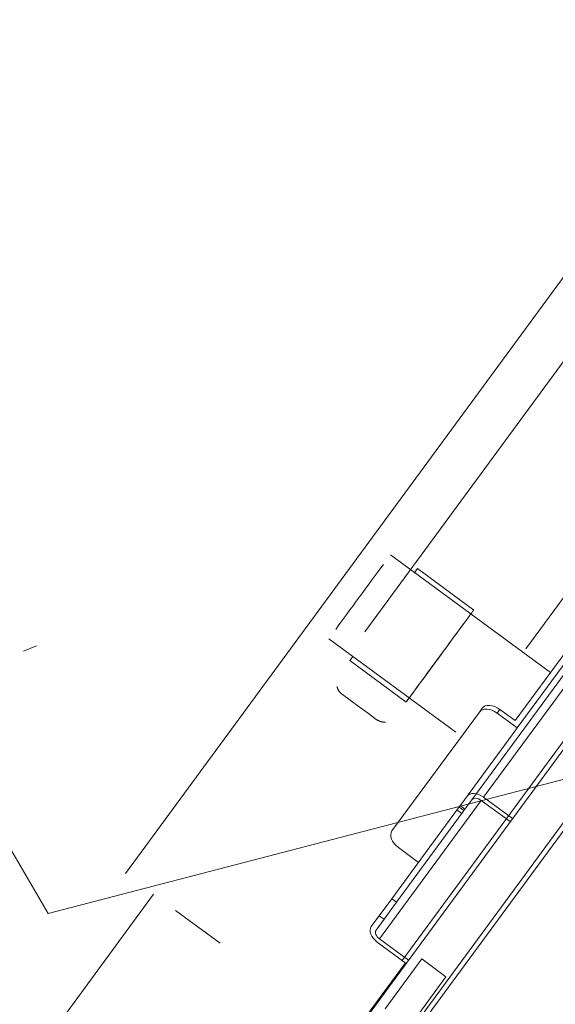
# Model space of a CAD drawing. Header units: metres. Extents: x 135583 to 135939, y 457896 to 458258.
# Tile 347 of 599: x 135800.242 to 135800.778, y 457931.154 to 457932.141. Entities that reach past the tile are written whole.
import ezdxf

# ---------------------------------------------------------------- set-up
doc = ezdxf.new("R2010")
doc.units = ezdxf.units.M
doc.linetypes.add('Hidden', pattern=[4, 2, -2])
doc.layers.add('NIEUWE INSTALLATIE', color=250, linetype='Continuous', lineweight=0)

msp = doc.modelspace()

# ---------------------------------------------------------------- linework, layer by layer
at = {"layer": 'NIEUWE INSTALLATIE', "linetype": 'Hidden'}
for p, q in [((135801.7717, 457933.13928), (135800.38785, 457931.25567)), ((135801.7717, 457933.13928), (135800.38785, 457931.25567)), ((135800.34756, 457931.28528), (135801.70181, 457933.12859)), ((135800.34756, 457931.28528), (135801.70181, 457933.12859)), ((135800.62491, 457931.19831), (135801.30923, 457932.12978)), ((135800.62491, 457931.19831), (135801.30923, 457932.12978)), ((135798.38622, 457928.61563), (135800.34753, 457931.28524)), ((135800.39775, 457931.24834), (135800.44236, 457931.21556)), ((135800.39775, 457931.24834), (135800.44236, 457931.21556))]:
    msp.add_line(p, q, dxfattribs=at)
at = {"layer": 'NIEUWE INSTALLATIE'}
for p, q in [((135801.09705, 457931.83253), (135799.64764, 457929.85968)), ((135801.05718, 457931.7052), (135800.62343, 457931.11481)), ((135801.05704, 457931.69656), (135800.6271, 457931.11136)), ((135800.90558, 457931.64622), (135800.69468, 457931.35916)), ((135800.70646, 457931.36167), (135800.91736, 457931.64874)), ((135800.77338, 457931.48655), (135800.61301, 457931.60437)), ((135800.81285, 457931.59769), (135800.74864, 457931.5103)), ((135800.6368, 457931.58608), (135800.64015, 457931.59064)), ((135800.64015, 457931.59064), (135800.69656, 457931.5492)), ((135800.73801, 457931.4384), (135800.84596, 457931.58533)), ((135800.74012, 457931.43115), (135800.85351, 457931.58548)), ((135800.24526, 457931.50814), (135800.25855, 457931.51346)), ((135800.55126, 457931.52032), (135800.67865, 457931.42673)), ((135800.57248, 457931.49853), (135800.57583, 457931.50309)), ((135800.62889, 457931.45708), (135800.57248, 457931.49853)), ((135800.61465, 457931.32792), (135800.70218, 457931.44706)), ((135800.7049, 457931.45076), (135800.70218, 457931.44706)), ((135800.71998, 457931.44595), (135800.7227, 457931.44965)), ((135800.71998, 457931.44595), (135800.74012, 457931.43115)), ((135800.7227, 457931.44965), (135800.73801, 457931.4384)), ((135800.68984, 457931.36271), (135800.7386, 457931.42907)), ((135800.74012, 457931.43115), (135800.7386, 457931.42907)), ((135800.60218, 457931.21974), (135800.70417, 457931.35856)), ((135800.68185, 457931.35183), (135800.68984, 457931.36271)), ((135800.69468, 457931.35916), (135800.68669, 457931.34828)), ((135800.70417, 457931.35856), (135800.73318, 457931.33725)), ((135800.73547, 457931.34036), (135800.70646, 457931.36167)), ((135800.61928, 457931.25653), (135800.68513, 457931.34616)), ((135800.6803, 457931.34971), (135800.6564, 457931.31718)), ((135800.67977, 457931.349), (135800.68185, 457931.35183)), ((135800.67977, 457931.349), (135800.6801, 457931.34945)), ((135800.67977, 457931.349), (135800.68461, 457931.34545)), ((135800.68185, 457931.35183), (135800.68669, 457931.34828)), ((135800.68778, 457931.34977), (135800.68295, 457931.35332)), ((135800.68669, 457931.34828), (135800.68461, 457931.34545)), ((135800.68494, 457931.3459), (135800.68461, 457931.34545)), ((135800.6564, 457931.31718), (135800.61444, 457931.26008)), ((135800.64117, 457931.29646), (135800.62103, 457931.31126)), ((135798.3937, 457928.5667), (135800.37573, 457931.26451)), ((135800.61444, 457931.26008), (135800.59394, 457931.23217)), ((135800.60677, 457931.2395), (135800.61928, 457931.25653)), ((135800.61444, 457931.26008), (135800.61928, 457931.25653)), ((135800.60677, 457931.2395), (135800.59878, 457931.22862)), ((135800.60193, 457931.24305), (135800.60677, 457931.2395)), ((135800.63119, 457931.19842), (135800.60218, 457931.21974)), ((135800.59989, 457931.21663), (135800.62891, 457931.19531)), ((135800.6078, 457931.14969), (135800.64454, 457931.1997)), ((135800.66871, 457931.18194), (135800.64454, 457931.1997)), ((135800.25642, 457930.68999), (135800.6281, 457931.19591)), ((135800.66871, 457931.18194), (135800.63197, 457931.13193))]:
    msp.add_line(p, q, dxfattribs=at)
at = {"layer": 'NIEUWE INSTALLATIE', "flags": 128}
for points in [[(135801.33383, 457931.52187), (135800.27023, 457931.24538), (135800.14364, 457931.46152)], [(135800.58182, 457931.45214), (135800.57269, 457931.45885), (135800.5649, 457931.46457)], [(135800.58182, 457931.45214), (135800.59096, 457931.44543), (135800.59875, 457931.4397)]]:
    msp.add_lwpolyline(points, dxfattribs=at)
at = {"layer": 'NIEUWE INSTALLATIE'}
for centre, major_axis, ratio, start_param, end_param in [((135800.58214, 457931.56235), (0.03384, 0.04606), 0.000001, 0.785398, 2.356194), ((135800.66272, 457931.50314), (0.03384, 0.04606), 0.000001, 0.785398, 6.283185), ((135800.66272, 457931.50314), (-0.03384, -0.04606), 0.000001, 5.722187, 6.731984), ((135800.71699, 457931.44188), (-0.01209, 0.00888), 0.642788, 4.712389, 6.283185), ((135800.71427, 457931.43818), (-0.01209, 0.00888), 0.642788, 4.712389, 6.283185), ((135800.70113, 457931.35442), (-0.01128, 0.00829), 0.642788, 4.712389, 6.283185), ((135800.70113, 457931.35442), (-0.00645, 0.00474), 0.642788, 4.712389, 6.283185), ((135800.62674, 457931.31903), (-0.01209, 0.00888), 0.642788, 0, 1.570796), ((135800.60522, 457931.22388), (-0.01128, 0.00829), 0.642788, 0, 1.570796), ((135800.60522, 457931.22388), (-0.00645, 0.00474), 0.642788, 0, 1.570796)]:
    msp.add_ellipse(centre, major_axis=major_axis, ratio=ratio, start_param=start_param, end_param=end_param, dxfattribs=at)
for points, knots in [([(135800.55955, 457931.47271), (135800.55956, 457931.47265), (135800.55958, 457931.47242), (135800.55974, 457931.47189), (135800.55992, 457931.47138), (135800.56017, 457931.47072), (135800.56048, 457931.46993), (135800.5609, 457931.46906), (135800.56146, 457931.46818), (135800.56214, 457931.46731), (135800.56321, 457931.46611), (135800.56418, 457931.46519), (135800.5649, 457931.46457)], [0.5714286, 0.5714286, 0.5714286, 0.5714286, 0.6428571, 0.6785714, 0.7142857, 0.75, 0.7857143, 0.8214286, 0.8571429, 0.8928571, 0.9285714, 1, 1, 1, 1]), ([(135800.5649, 457931.46457), (135800.56425, 457931.46516), (135800.56338, 457931.46599), (135800.56241, 457931.46699), (135800.56179, 457931.46771), (135800.56129, 457931.4684), (135800.56091, 457931.46909), (135800.56065, 457931.46963), (135800.56047, 457931.47004), (135800.56033, 457931.47032), (135800.5602, 457931.47059), (135800.56006, 457931.47095), (135800.55993, 457931.47137), (135800.55982, 457931.47173), (135800.55975, 457931.47199), (135800.55971, 457931.4721), (135800.55969, 457931.47215)], [0, 0, 0, 0, 0.0714286, 0.1071429, 0.1428571, 0.1785714, 0.2142857, 0.25, 0.2678571, 0.2857143, 0.3035714, 0.3214286, 0.3571429, 0.3928571, 0.4107143, 0.4285714, 0.4285714, 0.4285714, 0.4285714]), ([(135800.59875, 457931.4397), (135800.59955, 457931.4392), (135800.60072, 457931.43855), (135800.60218, 457931.43789), (135800.60322, 457931.4375), (135800.60423, 457931.43723), (135800.60518, 457931.43709), (135800.60603, 457931.43702), (135800.60673, 457931.43699), (135800.60727, 457931.43697), (135800.60783, 457931.43698), (135800.60806, 457931.43702), (135800.60811, 457931.43703)], [0, 0, 0, 0, 0.0714286, 0.1071429, 0.1428571, 0.1785714, 0.2142857, 0.25, 0.2857143, 0.3214286, 0.3571429, 0.4285714, 0.4285714, 0.4285714, 0.4285714]), ([(135800.60754, 457931.437), (135800.60748, 457931.437), (135800.60737, 457931.437), (135800.60711, 457931.437), (135800.60672, 457931.43699), (135800.60629, 457931.43699), (135800.60591, 457931.43702), (135800.60561, 457931.43706), (135800.6053, 457931.43711), (135800.60486, 457931.43716), (135800.60426, 457931.43724), (135800.60349, 457931.4374), (135800.60268, 457931.43767), (135800.60181, 457931.43805), (135800.60056, 457931.43867), (135800.59951, 457931.43926), (135800.59875, 457931.4397)], [0.5714286, 0.5714286, 0.5714286, 0.5714286, 0.5892857, 0.6071429, 0.6428571, 0.6785714, 0.6964286, 0.7142857, 0.7321429, 0.75, 0.7857143, 0.8214286, 0.8571429, 0.8928571, 0.9285714, 1, 1, 1, 1])]:
    msp.add_open_spline(points, degree=3, knots=knots, dxfattribs=at)

doc.saveas('drawing.dxf')
